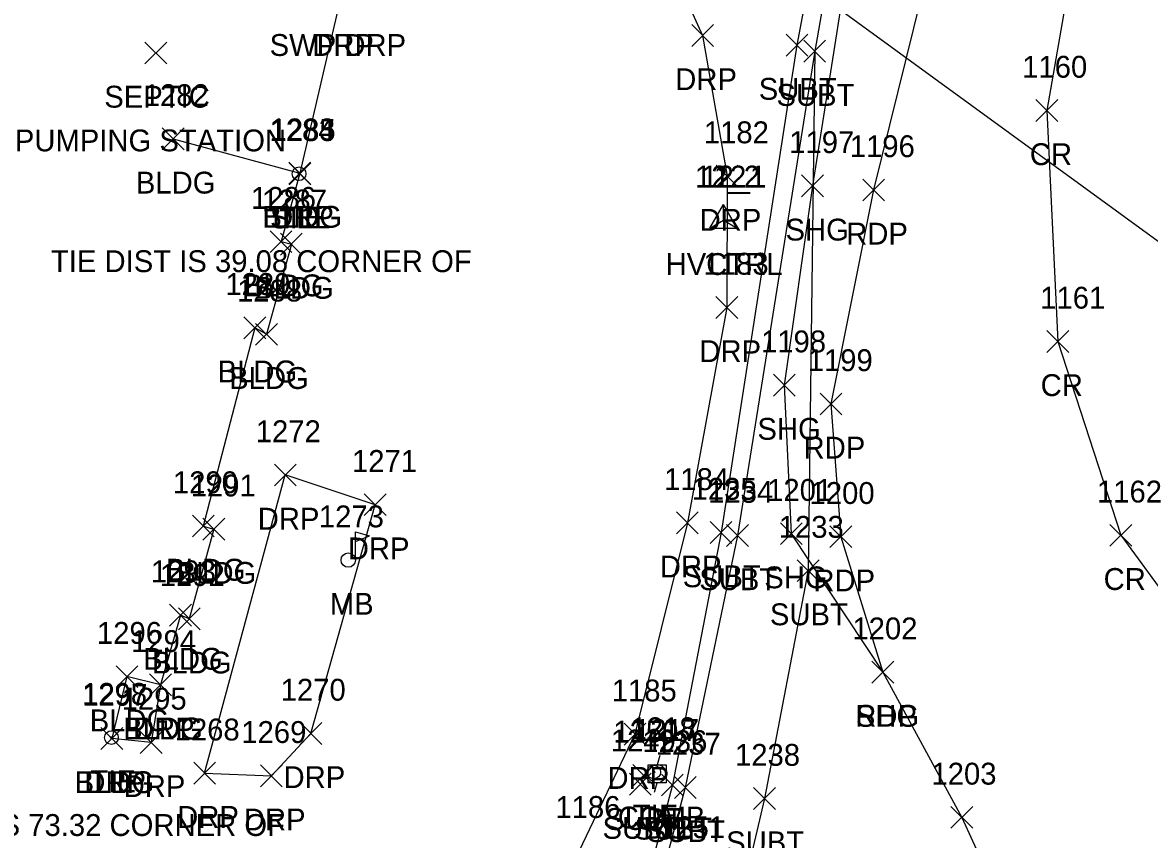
# Model space of a CAD drawing. Extents: x 1678863 to 1683592, y 407783 to 418211.
# Drawn here: x 1681266.9 to 1681370, y 417668.2 to 417742.9 of the extents above; entities that cross this region are included whole.
import ezdxf

# ---------------------------------------------------------------- set-up
doc = ezdxf.new("R2010")
doc.units = 0
for name, color, linetype in [('C_A', 7, 'Continuous'), ('C_C', 7, 'Continuous'), ('C_I', 7, 'Continuous'), ('CBP', 7, 'Continuous'), ('CPSM', 7, 'Continuous'), ('DCP', 7, 'Continuous'), ('L_A', 7, 'Continuous'), ('L_I', 7, 'Continuous'), ('L_TIC', 7, 'Continuous'), ('LBC', 7, 'Continuous'), ('LMB', 7, 'Continuous'), ('P_A', 7, 'Continuous'), ('P_I', 7, 'Continuous'), ('P_TIC', 7, 'Continuous'), ('PET', 7, 'Continuous'), ('PRC', 7, 'Continuous'), ('PSU', 7, 'Continuous'), ('R_A', 7, 'Continuous'), ('R_I', 7, 'Continuous'), ('R_TIC', 7, 'Continuous'), ('RDP', 7, 'Continuous'), ('U_A', 7, 'Continuous'), ('U_C', 7, 'Continuous'), ('U_I', 7, 'Continuous'), ('U_TIC', 7, 'Continuous'), ('UP', 7, 'Continuous'), ('UT', 7, 'Continuous')]:
    doc.layers.add(name, color=color, linetype=linetype)

msp = doc.modelspace()

# ---------------------------------------------------------------- linework, layer by layer
at = {"layer": 'CBP'}
for centre, radius in [((1681292.24, 417729.09), 0.625), ((1681292.24, 417729.09), 0.0833), ((1681275.08, 417677.5), 0.625), ((1681275.08, 417677.5), 0.0833), ((1681324.69, 417674.35), 0.625), ((1681324.69, 417674.35), 0.0833)]:
    msp.add_circle(centre, radius, dxfattribs=at)
at = {"layer": 'CPSM'}
for p, q in [((1681329.82, 417724.11), (1681331.07, 417726.27)), ((1681329.82, 417724.11), (1681331.07, 417726.27)), ((1681329.82, 417724.11), (1681331.07, 417726.27)), ((1681329.82, 417724.11), (1681331.07, 417726.27)), ((1681329.82, 417724.11), (1681331.07, 417726.27)), ((1681329.82, 417724.11), (1681331.07, 417726.27)), ((1681329.82, 417724.11), (1681331.07, 417726.27)), ((1681332.32, 417724.11), (1681331.07, 417726.27)), ((1681331.07, 417724.83), (1681331.07, 417726.27)), ((1681332.32, 417724.11), (1681331.07, 417726.27)), ((1681331.07, 417724.83), (1681331.07, 417726.27)), ((1681332.32, 417724.11), (1681331.07, 417726.27)), ((1681331.07, 417724.83), (1681331.07, 417726.27)), ((1681332.32, 417724.11), (1681331.07, 417726.27)), ((1681331.07, 417724.83), (1681331.07, 417726.27)), ((1681332.32, 417724.11), (1681331.07, 417726.27)), ((1681331.07, 417724.83), (1681331.07, 417726.27)), ((1681332.32, 417724.11), (1681331.07, 417726.27)), ((1681331.07, 417724.83), (1681331.07, 417726.27)), ((1681332.32, 417724.11), (1681331.07, 417726.27)), ((1681331.07, 417724.83), (1681331.07, 417726.27)), ((1681329.82, 417724.11), (1681331.07, 417724.83)), ((1681329.82, 417724.11), (1681331.07, 417724.83)), ((1681329.82, 417724.11), (1681331.07, 417724.83)), ((1681329.82, 417724.11), (1681331.07, 417724.83)), ((1681329.82, 417724.11), (1681331.07, 417724.83)), ((1681329.82, 417724.11), (1681331.07, 417724.83)), ((1681329.82, 417724.11), (1681331.07, 417724.83)), ((1681331.07, 417724.83), (1681331.07, 417724.83)), ((1681331.07, 417724.83), (1681332.32, 417724.11)), ((1681331.07, 417724.83), (1681331.07, 417724.83)), ((1681331.07, 417724.83), (1681332.32, 417724.11)), ((1681331.07, 417724.83), (1681331.07, 417724.83)), ((1681331.07, 417724.83), (1681332.32, 417724.11)), ((1681331.07, 417724.83), (1681331.07, 417724.83)), ((1681331.07, 417724.83), (1681332.32, 417724.11)), ((1681331.07, 417724.83), (1681331.07, 417724.83)), ((1681331.07, 417724.83), (1681332.32, 417724.11)), ((1681331.07, 417724.83), (1681331.07, 417724.83)), ((1681331.07, 417724.83), (1681332.32, 417724.11)), ((1681331.07, 417724.83), (1681331.07, 417724.83)), ((1681331.07, 417724.83), (1681332.32, 417724.11)), ((1681329.82, 417724.11), (1681332.32, 417724.11)), ((1681329.82, 417724.11), (1681332.32, 417724.11)), ((1681329.82, 417724.11), (1681332.32, 417724.11)), ((1681329.82, 417724.11), (1681332.32, 417724.11)), ((1681329.82, 417724.11), (1681332.32, 417724.11)), ((1681329.82, 417724.11), (1681332.32, 417724.11)), ((1681329.82, 417724.11), (1681332.32, 417724.11))]:
    msp.add_line(p, q, dxfattribs=at)
at = {"layer": 'DCP'}
msp.add_lwpolyline([(1681312.06, 417765.75), (1681409.08, 417695.08)], dxfattribs=at)
at = {"layer": 'L_TIC'}
for points in [[(1681279.72, 417731.28), (1681281.72, 417733.28)], [(1681281.72, 417731.28), (1681279.72, 417733.28)], [(1681291.3, 417728.15), (1681293.3, 417730.15)], [(1681293.3, 417728.15), (1681291.3, 417730.15)], [(1681291.33, 417728.09), (1681293.33, 417730.09)], [(1681293.33, 417728.09), (1681291.33, 417730.09)], [(1681289.59, 417721.88), (1681291.59, 417723.88)], [(1681291.59, 417721.88), (1681289.59, 417723.88)], [(1681290.54, 417721.65), (1681292.54, 417723.65)], [(1681292.54, 417721.65), (1681290.54, 417723.65)], [(1681287.2, 417714), (1681289.2, 417716)], [(1681289.2, 417714), (1681287.2, 417716)], [(1681288.26, 417713.4), (1681290.26, 417715.4)], [(1681290.26, 417713.4), (1681288.26, 417715.4)], [(1681282.48, 417695.86), (1681284.48, 417697.86)], [(1681284.48, 417695.86), (1681282.48, 417697.86)], [(1681283.45, 417695.57), (1681285.45, 417697.57)], [(1681285.45, 417695.57), (1681283.45, 417697.57)], [(1681280.39, 417687.71), (1681282.39, 417689.71)], [(1681282.39, 417687.71), (1681280.39, 417689.71)], [(1681281.2, 417687.37), (1681283.2, 417689.37)], [(1681283.2, 417687.37), (1681281.2, 417689.37)], [(1681275.5, 417682.08), (1681277.5, 417684.08)], [(1681277.5, 417682.08), (1681275.5, 417684.08)], [(1681278.56, 417681.33), (1681280.56, 417683.33)], [(1681280.56, 417681.33), (1681278.56, 417683.33)], [(1681274.11, 417676.42), (1681276.11, 417678.42)], [(1681276.11, 417676.42), (1681274.11, 417678.42)]]:
    msp.add_lwpolyline(points, dxfattribs=at)
at = {"layer": 'LBC'}
msp.add_lwpolyline([(1681280.72, 417732.28), (1681292.3, 417729.15), (1681290.59, 417722.88), (1681291.54, 417722.65), (1681289.26, 417714.4), (1681288.2, 417715), (1681283.48, 417696.86), (1681284.45, 417696.57), (1681282.2, 417688.37), (1681281.39, 417688.71), (1681279.56, 417682.33), (1681276.5, 417683.08), (1681275.11, 417677.42)], dxfattribs=at)
at = {"layer": 'LMB'}
for p, q in [((1681297.39, 417696.34), (1681298.69, 417695.95)), ((1681297.4, 417693.74), (1681297.4, 417696.34)), ((1681297.4, 417695.44), (1681298.68, 417695.95)), ((1681296.74, 417693.74), (1681296.74, 417693.74))]:
    msp.add_line(p, q, dxfattribs=at)
msp.add_circle((1681296.74, 417693.74), 0.656, dxfattribs=at)
at = {"layer": 'P_TIC'}
for points in [[(1681359.65, 417733.88), (1681361.65, 417735.88)], [(1681361.65, 417733.88), (1681359.65, 417735.88)], [(1681338.2, 417726.98), (1681340.2, 417728.98)], [(1681340.2, 417726.98), (1681338.2, 417728.98)], [(1681343.8, 417726.61), (1681345.8, 417728.61)], [(1681345.8, 417726.61), (1681343.8, 417728.61)], [(1681360.65, 417712.75), (1681362.65, 417714.75)], [(1681362.65, 417712.75), (1681360.65, 417714.75)], [(1681335.63, 417708.75), (1681337.63, 417710.75)], [(1681337.63, 417708.75), (1681335.63, 417710.75)], [(1681339.9, 417707.03), (1681341.9, 417709.03)], [(1681341.9, 417707.03), (1681339.9, 417709.03)], [(1681336.27, 417695.16), (1681338.27, 417697.16)], [(1681338.27, 417695.16), (1681336.27, 417697.16)], [(1681340.8, 417694.88), (1681342.8, 417696.88)], [(1681342.8, 417694.88), (1681340.8, 417696.88)], [(1681366.41, 417695.01), (1681368.41, 417697.01)], [(1681368.41, 417695.01), (1681366.41, 417697.01)], [(1681344.64, 417682.49), (1681346.64, 417684.49)], [(1681346.64, 417682.49), (1681344.64, 417684.49)], [(1681344.64, 417682.49), (1681346.64, 417684.49)], [(1681346.64, 417682.49), (1681344.64, 417684.49)], [(1681351.86, 417669.2), (1681353.86, 417671.2)], [(1681353.86, 417669.2), (1681351.86, 417671.2)]]:
    msp.add_lwpolyline(points, dxfattribs=at)
at = {"layer": 'PET'}
msp.add_lwpolyline([(1681405.54, 417964.19), (1681392.93, 417910.68), (1681385.75, 417882.61), (1681371.8, 417833.66), (1681359.74, 417785.93), (1681351.38, 417754.27), (1681344.8, 417727.61), (1681340.9, 417708.03), (1681341.8, 417695.88), (1681345.64, 417683.49), (1681352.86, 417670.2), (1681357.82, 417659.39), (1681359.71, 417638.89), (1681355.93, 417623.88), (1681346.12, 417609.33), (1681331.88, 417587.88)], dxfattribs=at)
at = {"layer": 'PRC'}
msp.add_lwpolyline([(1681417.96, 417959.72), (1681405.1, 417911.29), (1681396.83, 417880.14), (1681383.79, 417831.45), (1681372.41, 417789.43), (1681365.66, 417763.62), (1681360.65, 417734.88), (1681361.65, 417713.75), (1681367.41, 417696.01), (1681380, 417678.82), (1681385.6, 417673.18), (1681389.53, 417668.36)], dxfattribs=at)
at = {"layer": 'PSU'}
msp.add_lwpolyline([(1681355.63, 417794.96), (1681343.74, 417756.8), (1681339.2, 417727.98), (1681336.63, 417709.75), (1681337.27, 417696.16), (1681345.64, 417683.49)], dxfattribs=at)
at = {"layer": 'R_TIC'}
for points in [[(1681328.16, 417740.74), (1681330.16, 417742.74)], [(1681330.16, 417740.74), (1681328.16, 417742.74)], [(1681291.3, 417728.15), (1681293.3, 417730.15)], [(1681293.3, 417728.15), (1681291.3, 417730.15)], [(1681330.39, 417727.88), (1681332.39, 417729.88)], [(1681332.39, 417727.88), (1681330.39, 417729.88)], [(1681330.37, 417715.86), (1681332.37, 417717.86)], [(1681332.37, 417715.86), (1681330.37, 417717.86)], [(1681289.98, 417700.53), (1681291.98, 417702.53)], [(1681291.98, 417700.53), (1681289.98, 417702.53)], [(1681289.98, 417700.53), (1681291.98, 417702.53)], [(1681291.98, 417700.53), (1681289.98, 417702.53)], [(1681298.21, 417697.81), (1681300.21, 417699.81)], [(1681300.21, 417697.81), (1681298.21, 417699.81)], [(1681326.76, 417696.15), (1681328.76, 417698.15)], [(1681328.76, 417696.15), (1681326.76, 417698.15)], [(1681278.56, 417681.33), (1681280.56, 417683.33)], [(1681280.56, 417681.33), (1681278.56, 417683.33)], [(1681274.11, 417676.42), (1681276.11, 417678.42)], [(1681276.11, 417676.42), (1681274.11, 417678.42)], [(1681277.71, 417676.06), (1681279.71, 417678.06)], [(1681279.71, 417676.06), (1681277.71, 417678.06)], [(1681292.33, 417676.88), (1681294.33, 417678.88)], [(1681294.33, 417676.88), (1681292.33, 417678.88)], [(1681321.97, 417676.81), (1681323.97, 417678.81)], [(1681323.97, 417676.81), (1681321.97, 417678.81)], [(1681282.6, 417673.24), (1681284.6, 417675.24)], [(1681284.6, 417673.24), (1681282.6, 417675.24)], [(1681282.6, 417673.24), (1681284.6, 417675.24)], [(1681284.6, 417673.24), (1681282.6, 417675.24)], [(1681288.71, 417673.01), (1681290.71, 417675.01)], [(1681290.71, 417673.01), (1681288.71, 417675.01)]]:
    msp.add_lwpolyline(points, dxfattribs=at)
at = {"layer": 'RDP'}
for points in [[(1681359.74, 417785.93), (1681355.63, 417794.96), (1681350.9, 417803), (1681343.29, 417808.31), (1681333.03, 417809.49), (1681322.21, 417804.61), (1681315.45, 417796.28), (1681313.05, 417786.97), (1681313.28, 417776.83), (1681316.56, 417766.17), (1681323.17, 417754.96), (1681329.16, 417741.74), (1681331.39, 417728.88), (1681331.37, 417716.86), (1681327.76, 417697.15), (1681322.97, 417677.81), (1681317.87, 417667.15), (1681312.23, 417659.68), (1681305.75, 417654.4), (1681296.63, 417648.12), (1681301.8, 417631.26), (1681292.89, 417627.09), (1681259.94, 417629.69), (1681248.37, 417653.66)], [(1681297.91, 417772.74), (1681299.38, 417768.57), (1681299.14, 417761.73), (1681296.89, 417749.3), (1681295.96, 417744.87), (1681292.3, 417729.15)], [(1681283.6, 417674.24), (1681289.71, 417674.01), (1681293.33, 417677.88), (1681299.21, 417698.81), (1681290.98, 417701.53)], [(1681283.6, 417674.24), (1681290.98, 417701.53)], [(1681279.56, 417682.33), (1681278.71, 417677.06), (1681275.11, 417677.42)]]:
    msp.add_lwpolyline(points, dxfattribs=at)
at = {"layer": 'U_TIC'}
for points in [[(1681278.13, 417739.14), (1681280.13, 417741.14)], [(1681280.13, 417739.14), (1681278.13, 417741.14)], [(1681336.79, 417739.86), (1681338.79, 417741.86)], [(1681338.79, 417739.86), (1681336.79, 417741.86)], [(1681336.79, 417739.86), (1681338.79, 417741.86)], [(1681338.79, 417739.86), (1681336.79, 417741.86)], [(1681338.41, 417739.3), (1681340.41, 417741.3)], [(1681340.41, 417739.3), (1681338.41, 417741.3)], [(1681338.41, 417739.3), (1681340.41, 417741.3)], [(1681340.41, 417739.3), (1681338.41, 417741.3)], [(1681329.84, 417695.26), (1681331.84, 417697.26)], [(1681331.84, 417695.26), (1681329.84, 417697.26)], [(1681331.35, 417694.99), (1681333.35, 417696.99)], [(1681333.35, 417694.99), (1681331.35, 417696.99)], [(1681337.81, 417691.78), (1681339.81, 417693.78)], [(1681339.81, 417691.78), (1681337.81, 417693.78)], [(1681322.77, 417673.05), (1681324.77, 417675.05)], [(1681324.77, 417673.05), (1681322.77, 417675.05)], [(1681322.46, 417672.24), (1681324.46, 417674.24)], [(1681324.46, 417672.24), (1681322.46, 417674.24)], [(1681325.39, 417672.17), (1681327.39, 417674.17)], [(1681327.39, 417672.17), (1681325.39, 417674.17)], [(1681326.57, 417671.94), (1681328.57, 417673.94)], [(1681328.57, 417671.94), (1681326.57, 417673.94)], [(1681333.81, 417670.92), (1681335.81, 417672.92)], [(1681335.81, 417670.92), (1681333.81, 417672.92)]]:
    msp.add_lwpolyline(points, dxfattribs=at)
at = {"layer": 'UP'}
for p, q in [((1681324.17, 417673.35), (1681324.17, 417675.02)), ((1681324.17, 417675.02), (1681325.83, 417675.02)), ((1681325.25, 417675.85), (1681325, 417675.02)), ((1681325.83, 417675.02), (1681325.83, 417673.35)), ((1681325, 417674.19), (1681325, 417674.19)), ((1681325.83, 417673.35), (1681324.17, 417673.35)), ((1681324.75, 417672.52), (1681325, 417673.35))]:
    msp.add_line(p, q, dxfattribs=at)
msp.add_circle((1681325, 417674.19), 0.833, dxfattribs=at)
at = {"layer": 'UT'}
for points in [[(1681381.64, 417894.86), (1681369.44, 417851.23), (1681362.77, 417839.77), (1681348.63, 417793.11), (1681339.41, 417740.3), (1681338.81, 417692.78), (1681334.81, 417671.92), (1681316.38, 417593.31), (1681294.76, 417500.63), (1681275.35, 417431.21), (1681265.74, 417388.38), (1681249.51, 417317.18)], [(1681380.94, 417895.06), (1681368.89, 417853.26), (1681361.43, 417840.35), (1681347.7, 417793.52), (1681337.79, 417740.86)], [(1681337.79, 417740.86), (1681330.84, 417696.26), (1681326.39, 417673.17), (1681305.66, 417594.41)], [(1681339.41, 417740.3), (1681332.35, 417695.99), (1681327.57, 417672.94), (1681306.79, 417594.02)]]:
    msp.add_lwpolyline(points, dxfattribs=at)

# ---------------------------------------------------------------- texts
at = {"layer": 'C_A'}
for s, p in [('TIE', (1681290.32, 417724.09)), ('HVCTRL', (1681325.77, 417719.83)), ('HVCTRL', (1681325.77, 417719.83)), ('HVCTRL', (1681325.77, 417719.83)), ('HVCTRL', (1681325.77, 417719.83)), ('HVCTRL', (1681325.77, 417719.83)), ('HVCTRL', (1681325.77, 417719.83)), ('HVCTRL', (1681325.77, 417719.83)), ('TIE', (1681273.16, 417672.5)), ('TIE', (1681322.77, 417669.35))]:
    msp.add_text(s, height=2, dxfattribs=at).set_placement(p)
at = {"layer": 'C_C'}
for s, p in [('TIE DIST IS 39.08 CORNER OF', (1681269.54, 417720.09)), ('TIE DIST IS 73.32 CORNER OF', (1681252.46, 417668.5))]:
    msp.add_text(s, height=2, dxfattribs=at).set_placement(p)
at = {"layer": 'C_I'}
for s, p in [('1284', (1681289.54, 417732.09)), ('12_2', (1681328.46, 417727.83)), ('12_1', (1681329.03, 417727.83)), ('12', (1681330.18, 417727.83)), ('12', (1681330.18, 417727.83)), ('12', (1681330.18, 417727.83)), ('12', (1681330.18, 417727.83)), ('12', (1681330.18, 417727.83)), ('1298', (1681272.39, 417680.5)), ('1218', (1681322.57, 417677.35))]:
    msp.add_text(s, height=2, dxfattribs=at).set_placement(p)
at = {"layer": 'L_A'}
for s, p in [('BLDG', (1681277.31, 417727.28)), ('BLDG', (1681288.89, 417724.15)), ('SILL', (1681289.59, 417724.09)), ('BLDG', (1681287.18, 417717.88)), ('BLDG', (1681288.13, 417717.65)), ('BLDG', (1681284.79, 417710)), ('BLDG', (1681285.85, 417709.4)), ('BLDG', (1681280.07, 417691.86)), ('BLDG', (1681281.05, 417691.57)), ('MB', (1681295.05, 417688.74)), ('BLDG', (1681277.98, 417683.71)), ('BLDG', (1681278.79, 417683.37)), ('BLDG', (1681273.09, 417678.08)), ('BLDG', (1681276.15, 417677.33)), ('BLDG', (1681271.71, 417672.42))]:
    msp.add_text(s, height=2, dxfattribs=at).set_placement(p)
at = {"layer": 'L_I'}
for s, p in [('1282', (1681278.03, 417735.28)), ('1283', (1681289.6, 417732.15)), ('1285', (1681289.64, 417732.09)), ('1286', (1681287.84, 417725.88)), ('1287', (1681288.85, 417725.65)), ('1289', (1681285.5, 417718)), ('1288', (1681286.57, 417717.4)), ('1290', (1681280.7, 417699.86)), ('1291', (1681282.33, 417699.57)), ('1273', (1681294.05, 417696.74)), ('1293', (1681278.69, 417691.71)), ('1292', (1681279.5, 417691.37)), ('1296', (1681273.75, 417686.08)), ('1294', (1681276.87, 417685.33)), ('1297', (1681272.42, 417680.42)), ('1251', (1681325.26, 417668.3)), ('1251', (1681325.26, 417668.3))]:
    msp.add_text(s, height=2, dxfattribs=at).set_placement(p)
at = {"layer": 'P_A'}
for s, p in [('CR', (1681359.09, 417729.88)), ('SHG', (1681336.74, 417722.98)), ('RDP', (1681342.29, 417722.61)), ('CR', (1681360.08, 417708.75)), ('SHG', (1681334.17, 417704.75)), ('RDP', (1681338.39, 417703.03)), ('SHG', (1681334.8, 417691.16)), ('RDP', (1681339.29, 417690.88)), ('CR', (1681365.84, 417691.01)), ('SHG', (1681343.17, 417678.49)), ('RDP', (1681343.12, 417678.49))]:
    msp.add_text(s, height=2, dxfattribs=at).set_placement(p)
at = {"layer": 'P_I'}
for s, p in [('1160', (1681358.39, 417737.88)), ('1197', (1681337.08, 417730.98)), ('1196', (1681342.62, 417730.61)), ('1161', (1681360.04, 417716.75)), ('1198', (1681334.5, 417712.75)), ('1199', (1681338.77, 417711.03)), ('1201', (1681335.06, 417699.16)), ('1200', (1681338.94, 417698.88)), ('1162', (1681365.23, 417699.01)), ('1202', (1681342.86, 417686.49)), ('1202', (1681342.86, 417686.49)), ('1203', (1681350.09, 417673.2))]:
    msp.add_text(s, height=2, dxfattribs=at).set_placement(p)
at = {"layer": 'R_A'}
for s, p in [('SWP DRP', (1681289.55, 417739.87)), ('DRP', (1681293.45, 417739.87)), ('DRP', (1681326.65, 417736.74)), ('DRP', (1681289.78, 417724.15)), ('DRP', (1681328.88, 417723.88)), ('DRP', (1681328.86, 417711.86)), ('DRP', (1681288.46, 417696.53)), ('DRP', (1681288.46, 417696.53)), ('DRP', (1681296.7, 417693.81)), ('DRP', (1681325.24, 417692.15)), ('DRP', (1681277.05, 417677.33)), ('DRP', (1681272.6, 417672.42)), ('DRP', (1681276.19, 417672.06)), ('DRP', (1681290.82, 417672.88)), ('DRP', (1681320.45, 417672.81)), ('DRP', (1681281.09, 417669.24)), ('DRP', (1681281.09, 417669.24)), ('DRP', (1681287.19, 417669.01))]:
    msp.add_text(s, height=2, dxfattribs=at).set_placement(p)
at = {"layer": 'R_I'}
for s, p in [('1283', (1681289.6, 417732.15)), ('1182', (1681329.27, 417731.88)), ('1183', (1681329.24, 417719.86)), ('1272', (1681288.28, 417704.53)), ('1272', (1681288.28, 417704.53)), ('1271', (1681297.08, 417701.81)), ('1184', (1681325.63, 417700.15)), ('1294', (1681276.87, 417685.33)), ('1297', (1681272.42, 417680.42)), ('1270', (1681290.56, 417680.88)), ('1185', (1681320.84, 417680.81)), ('1295', (1681276.01, 417680.06)), ('1268', (1681280.86, 417677.24)), ('1268', (1681280.86, 417677.24)), ('1269', (1681286.96, 417677.01)), ('1186', (1681315.69, 417670.15))]:
    msp.add_text(s, height=2, dxfattribs=at).set_placement(p)
at = {"layer": 'U_A'}
for s, p in [('SUBT', (1681334.29, 417735.86)), ('SUBT', (1681334.29, 417735.86)), ('SEPTIC', (1681274.42, 417735.14)), ('SUBT', (1681335.91, 417735.3)), ('SUBT', (1681335.91, 417735.3)), ('SUBT', (1681327.34, 417691.26)), ('SUBT', (1681328.85, 417690.99)), ('SUBT', (1681335.31, 417687.78)), ('SUBT', (1681320.26, 417669.05)), ('COMB', (1681321.39, 417669.19)), ('SUBE', (1681320, 417668.24)), ('SUBT', (1681322.89, 417668.17)), ('SUBT', (1681324.06, 417667.94)), ('SUBT', (1681331.31, 417666.92))]:
    msp.add_text(s, height=2, dxfattribs=at).set_placement(p)
at = {"layer": 'U_C'}
msp.add_text('PUMPING STATION', height=2, dxfattribs=at).set_placement((1681266.24, 417731.14))
at = {"layer": 'U_I'}
for s, p in [('1235', (1681328.15, 417699.26)), ('1234', (1681329.66, 417698.99)), ('1233', (1681336.12, 417695.78)), ('1250', (1681320.99, 417677.05)), ('1217', (1681322.88, 417677.19)), ('1249', (1681320.76, 417676.24)), ('1236', (1681323.64, 417676.17)), ('1237', (1681324.87, 417675.94)), ('1238', (1681332.12, 417674.92))]:
    msp.add_text(s, height=2, dxfattribs=at).set_placement(p)

doc.saveas('drawing.dxf')
